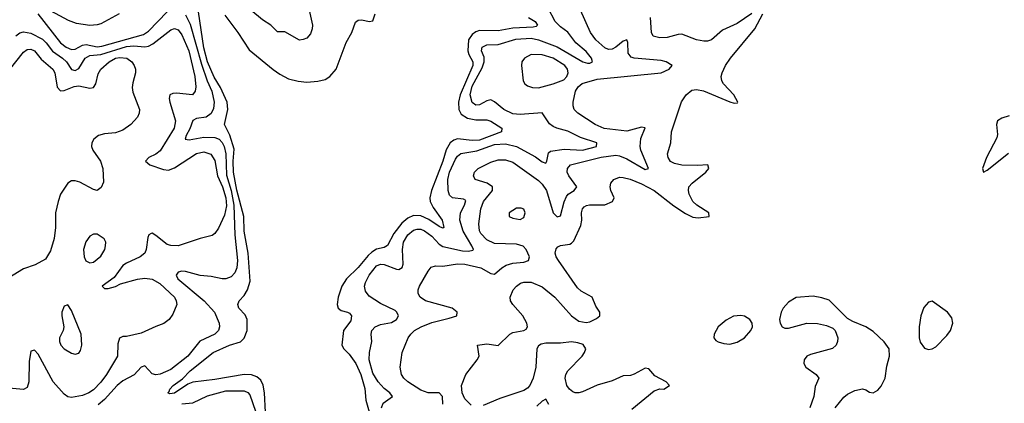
# Model space of a CAD drawing. Header units: inches. Extents: x 1603819 to 1745079, y 385938 to 533966.
# Tile 480 of 561: x 1633829 to 1639183, y 497174 to 499259. Entities that reach past the tile are written whole.
import ezdxf

# ---------------------------------------------------------------- set-up
doc = ezdxf.new("R2010")
doc.units = ezdxf.units.IN
doc.header["$MEASUREMENT"] = 0
doc.layers.add('B6439', color=7, linetype='Continuous')

msp = doc.modelspace()

# ---------------------------------------------------------------- linework, layer by layer
at = {"layer": 'B6439', "color": 5}
for points, elevation in [([(1633927, 499290), (1634050, 499133.2), (1634081.4, 499110), (1634110, 499096.8), (1634130, 499099.1), (1634170, 499120.1), (1634190, 499124.1), (1634250, 499112.2), (1634275.2, 499115.2), (1634501.3, 499178.7), (1634530, 499196.3), (1634630, 499302.4)], 340), ([(1634370, 499290.7), (1634270, 499236.8), (1634250, 499230.1), (1634210, 499226.8), (1634138.6, 499238.6), (1634093.9, 499253.9), (1633950, 499333.1)], 340), ([(1635164.8, 497124.8), (1635160.5, 497230), (1635153, 497273), (1635139.7, 497299.7), (1635118.3, 497318.3), (1635090, 497328), (1635050, 497329.6), (1634890, 497303), (1634770.7, 497289.3), (1634742.9, 497277.1), (1634670, 497228.9), (1634645.2, 497225.2), (1634635.1, 497230), (1634642.3, 497237.7), (1634644.8, 497250), (1634664.2, 497270), (1634714.1, 497305.9), (1634755.2, 497350), (1634881.6, 497450), (1634970, 497489.2), (1635030, 497508.8), (1635050, 497528.3), (1635066.5, 497570), (1635065.9, 497630), (1635054.5, 497654.5), (1635020.5, 497690), (1635015.4, 497710), (1635023.2, 497730), (1635050, 497759.4), (1635067.8, 497790), (1635083, 497837), (1635071.1, 497990), (1635049.9, 498110.1), (1635047, 498190), (1635010, 498333.2), (1634991.6, 498430), (1634989.4, 498490), (1634995.1, 498555.1), (1634972.1, 498632.1), (1634941.8, 498690), (1634960.9, 498770), (1634957.3, 498810), (1634919.9, 498890), (1634886.6, 498946.6), (1634849.4, 499030), (1634830, 499106.4), (1634801.6, 499301.6)], 320), ([(1635403.1, 499310), (1635420.5, 499230), (1635418.7, 499210), (1635410, 499182.8), (1635390, 499159.1), (1635370, 499150.5), (1635350, 499148.2), (1635270, 499193.4), (1635230, 499193), (1635195.3, 499230), (1635150, 499257.8), (1635086.4, 499310)], 340), ([(1635796.4, 497150), (1635805.6, 497174.4), (1635856.4, 497210), (1635841.3, 497230), (1635810, 497254.1), (1635777.4, 497290), (1635750, 497337.4), (1635729.5, 497410.5), (1635730.2, 497450), (1635743.8, 497510), (1635739.7, 497550), (1635744.1, 497570), (1635761.5, 497590), (1635790, 497601.9), (1635850, 497613), (1635877.6, 497630), (1635889.2, 497650), (1635879.7, 497670), (1635870, 497678.8), (1635790, 497716.1), (1635730, 497756.5), (1635710, 497782.6), (1635704.5, 497810), (1635708.9, 497830), (1635729.1, 497870), (1635770, 497921.8), (1635790, 497930.4), (1635810, 497928.9), (1635877.7, 497902.3), (1635890, 497901.6), (1635908.4, 497911.6), (1635913.4, 497930), (1635909.7, 498010), (1635916.8, 498050), (1635939.6, 498090), (1635970, 498114), (1635990, 498120.1), (1636010, 498119.5), (1636030, 498112), (1636070, 498081.8), (1636110, 498039.4), (1636130, 498026.4), (1636237.3, 498002.7), (1636270, 498000.9), (1636293.7, 498006.3), (1636296.2, 498010), (1636287.1, 498030), (1636239.7, 498110), (1636221.6, 498170), (1636226.2, 498210), (1636248.3, 498250), (1636255.3, 498275.3), (1636243.1, 498283.1), (1636182.3, 498290), (1636165.8, 498305.8), (1636158, 498330), (1636156.6, 498390), (1636165.9, 498430), (1636198.9, 498501.1), (1636210, 498517.7), (1636228.3, 498531.7), (1636314, 498546), (1636410, 498581.3), (1636470, 498584.7), (1636530, 498569.6), (1636633.5, 498513.5), (1636670, 498486), (1636690, 498479.7), (1636696, 498490), (1636705.3, 498534.7), (1636715.4, 498544.6), (1636790, 498554.5), (1636889.9, 498549.9), (1636965.5, 498570), (1636967.7, 498590), (1636879, 498619), (1636810, 498653.1), (1636750, 498668.5), (1636730, 498678.1), (1636710, 498693.1), (1636670, 498752), (1636550, 498743.4), (1636510, 498747.6), (1636461.5, 498770), (1636410, 498813.2), (1636390, 498822.9), (1636370, 498818.4), (1636330, 498795.3), (1636310, 498794.8), (1636288.6, 498808.6), (1636277.9, 498850), (1636290, 498897.7), (1636343.5, 498996.5), (1636355.2, 499030), (1636354.8, 499054.8), (1636340.9, 499090), (1636344.2, 499110), (1636370, 499122.4), (1636430, 499123.8), (1636527.1, 499152.9), (1636610, 499158.3), (1636650, 499149), (1636752.1, 499112.1), (1636891.1, 499030), (1636917.4, 499022.6), (1636930, 499022.8), (1636943.2, 499030), (1636937.8, 499050), (1636910, 499086.5), (1636853.6, 499133.6), (1636810, 499190.8), (1636770, 499220.1), (1636740.5, 499250), (1636702.2, 499322.2)], 340), ([(1636130.1, 497169.9), (1636128.4, 497210), (1636110, 497231.1), (1636050, 497230.1), (1636010, 497245.3), (1635939.7, 497290), (1635918.4, 497310), (1635905.8, 497330), (1635898.2, 497370), (1635909.3, 497450), (1635942.2, 497530), (1635955.2, 497550), (1635976.5, 497570), (1636011.5, 497590), (1636070, 497613.7), (1636164.3, 497635.7), (1636206, 497650), (1636208.4, 497670), (1636181.3, 497690), (1636036.4, 497730), (1636006.3, 497750), (1635995.6, 497770), (1635994.9, 497790), (1636002.4, 497810), (1636050, 497891.6), (1636067.1, 497912.9), (1636090, 497921.5), (1636130, 497919.6), (1636208.7, 497931.3), (1636250, 497930.3), (1636336.4, 497910), (1636390, 497879.6), (1636410, 497875.8), (1636450, 497910.4), (1636474.6, 497925.4), (1636510, 497936.3), (1636570, 497940.1), (1636595, 497950), (1636600.8, 497970), (1636582.3, 498010), (1636567.6, 498027.6), (1636530, 498038.7), (1636410, 498042.5), (1636370, 498061.5), (1636336.7, 498096.7), (1636330, 498110.6), (1636326.4, 498150), (1636336.4, 498230), (1636350.1, 498270), (1636400.5, 498330), (1636399.8, 498350), (1636370.1, 498370.1), (1636305.3, 498390), (1636296.9, 498410), (1636302.7, 498430), (1636322.3, 498450), (1636390, 498484.9), (1636430, 498497.3), (1636470, 498497.4), (1636510, 498484.4), (1636650, 498384.6), (1636670, 498364.9), (1636692.7, 498330), (1636729.9, 498209.9), (1636752.3, 498187.7), (1636770, 498192), (1636788.8, 498268.8), (1636802.1, 498297.9), (1636811, 498310), (1636844.7, 498330), (1636858.4, 498350), (1636814.5, 498410), (1636806, 498430), (1636807.7, 498450), (1636824.9, 498470), (1636991.4, 498511.4), (1637070, 498522.3), (1637090, 498519.2), (1637130, 498502.9), (1637230, 498444.9), (1637248.2, 498450), (1637205.8, 498550), (1637202.3, 498570), (1637207.3, 498612.7), (1637230, 498670.3), (1637210, 498674.5), (1637130, 498653.7), (1637006.9, 498666.9), (1636957.7, 498690), (1636863.7, 498750), (1636844, 498770), (1636838, 498790), (1636838.2, 498810), (1636851.5, 498870), (1636865.5, 498894.5), (1636888, 498912), (1636970, 498934.9), (1637316.3, 498970), (1637360.4, 498990), (1637377.3, 499010), (1637344.9, 499030), (1637316.6, 499036.6), (1637170, 499049.6), (1637154.5, 499054.5), (1637136.9, 499076.9), (1637135, 499135), (1637130, 499150.2), (1637110, 499142.9), (1637070.4, 499109.6), (1637050, 499098.3), (1637030, 499097.7), (1637010, 499106.7), (1636962.7, 499150), (1636932.4, 499190), (1636878.2, 499310)], 360), ([(1634730, 499284.6), (1634755, 499235), (1634816.7, 499016.7), (1634847.4, 498927.4), (1634872.8, 498870), (1634887, 498810), (1634883.3, 498776.7), (1634870, 498748.9), (1634843.5, 498730), (1634790, 498721.2), (1634770, 498711), (1634754.2, 498665.8), (1634734, 498630), (1634729.2, 498610), (1634750, 498605.1), (1634830, 498621), (1634890, 498619.2), (1634913, 498610), (1634930, 498591.4), (1634940.2, 498570), (1634950, 498529.4), (1634953.4, 498413.4), (1634978.5, 498330), (1634993.2, 498250), (1634999.3, 498090), (1635013.6, 497950), (1635009.9, 497910.1), (1634997.9, 497882.1), (1634978, 497862), (1634950, 497851), (1634930, 497850.1), (1634870, 497863.1), (1634810, 497868.5), (1634730, 497889.6), (1634710, 497891.8), (1634690, 497886.7), (1634679.5, 497870), (1634689.3, 497850), (1634832.8, 497730), (1634887.6, 497670), (1634912.9, 497610), (1634916.1, 497590), (1634909.7, 497570), (1634890, 497549.3), (1634807.6, 497512.4), (1634743.4, 497430), (1634650, 497357.5), (1634592.3, 497332.3), (1634568.8, 497328.8), (1634550, 497333.8), (1634510, 497376.9), (1634490, 497370.3), (1634450.8, 497329.2), (1634390, 497296.1), (1634358.6, 497270), (1634290, 497194.7), (1634254.7, 497165.3)], 340), ([(1634943.6, 499283.6), (1635014.9, 499190), (1635075.8, 499095.8), (1635207.6, 498987.6), (1635243.6, 498963.6), (1635290, 498937.7), (1635343.9, 498923.9), (1635390, 498919.5), (1635450, 498924.7), (1635490, 498934.3), (1635515.8, 498950), (1635550, 498990.2), (1635604.6, 499135.4), (1635634.6, 499190), (1635655.3, 499244.7), (1635670, 499256.5), (1635690, 499257.3), (1635730, 499248.8), (1635750, 499253.4), (1635761.2, 499290)], 320), ([(1636595.5, 499270), (1636632.2, 499250), (1636644.2, 499230), (1636637.5, 499222.5), (1636621.9, 499218.1), (1636510, 499213.5), (1636430, 499199), (1636330, 499199.4), (1636310, 499192.4), (1636290, 499178.2), (1636270, 499148.7), (1636265.4, 499090), (1636270.6, 499070), (1636292.7, 499030), (1636293, 499010), (1636224, 498850), (1636214.6, 498810), (1636216.5, 498770), (1636230, 498745), (1636263.9, 498723.9), (1636310, 498715.1), (1636370, 498714.1), (1636390, 498706.9), (1636450.2, 498670), (1636448.9, 498650), (1636330, 498604.5), (1636290, 498601.4), (1636210, 498611.3), (1636190, 498604.5), (1636170.3, 498589.7), (1636148.3, 498551.7), (1636129.8, 498490), (1636067.7, 498330), (1636058.4, 498290), (1636061.7, 498270), (1636077.3, 498237.3), (1636127, 498170), (1636136, 498130), (1636130, 498126), (1636110, 498134.4), (1636053.6, 498173.6), (1636010, 498193.5), (1635970, 498194.6), (1635939.2, 498180.8), (1635907.6, 498152.4), (1635863.9, 498096.1), (1635828.7, 498031.3), (1635810, 498019.9), (1635770, 498010.7), (1635744, 497996), (1635722.9, 497977.1), (1635670, 497912.7), (1635605.6, 497850), (1635581.3, 497810), (1635561.1, 497750), (1635555.2, 497710), (1635560.8, 497690), (1635577.4, 497677.4), (1635610.6, 497670), (1635623, 497663), (1635633, 497650), (1635630, 497621.6), (1635590.2, 497569.8), (1635580.2, 497490), (1635591, 497470), (1635620.6, 497440.6), (1635656.7, 497390), (1635683.9, 497330), (1635705.5, 497254.5), (1635710.4, 497190), (1635740.4, 497090)], 320), ([(1636283.1, 497163.1), (1636250, 497198.3), (1636234.8, 497230), (1636231.7, 497270), (1636254.1, 497330), (1636316.5, 497410), (1636327, 497430), (1636318, 497490), (1636370, 497496.3), (1636430, 497488), (1636494, 497550), (1636510, 497558.7), (1636570.3, 497569.7), (1636582.8, 497577.2), (1636590, 497589), (1636587.4, 497610), (1636564.9, 497650), (1636510.3, 497710), (1636497.4, 497730), (1636495.6, 497750), (1636512.7, 497790), (1636530, 497811.1), (1636552.6, 497827.4), (1636570, 497833), (1636610, 497831.8), (1636670, 497807.5), (1636739.8, 497750), (1636830, 497649.7), (1636870, 497620.5), (1636910, 497613), (1636930, 497616.9), (1636965.9, 497634.1), (1636983, 497650), (1636983, 497670), (1636961.6, 497701.6), (1636941.6, 497750), (1636882.8, 497782.8), (1636861.9, 497801.9), (1636758.2, 497950), (1636746.4, 497970), (1636741.6, 497990), (1636747, 498013), (1636755.8, 498024.2), (1636770, 498032), (1636820.4, 498039.6), (1636830, 498043.5), (1636842.4, 498057.6), (1636880.6, 498139.4), (1636885.7, 498170), (1636883.7, 498210), (1636888.7, 498230), (1636899.1, 498240.9), (1636910.7, 498249.3), (1636927.7, 498252.3), (1637010, 498251.9), (1637052.1, 498270), (1637061.2, 498290), (1637042.7, 498330), (1637038.9, 498350), (1637044.2, 498370), (1637059.3, 498390), (1637090, 498402.3), (1637110, 498401.8), (1637148.1, 498391.9), (1637210, 498367.5), (1637279.9, 498330), (1637386.7, 498246.7), (1637450, 498205.3), (1637490, 498185), (1637517.8, 498182.2), (1637578.8, 498190), (1637577, 498210), (1637511.3, 498250), (1637490.2, 498270), (1637470.2, 498310), (1637465.4, 498330), (1637468.4, 498350), (1637484.9, 498370), (1637559.6, 498430), (1637576, 498450), (1637570.8, 498470), (1637514, 498466), (1637428.8, 498468.8), (1637390, 498476.5), (1637368.1, 498488.1), (1637354.9, 498510), (1637352.3, 498530), (1637369.2, 498590), (1637373.8, 498650), (1637427.8, 498812.2), (1637452.9, 498850), (1637484.8, 498875.2), (1637510, 498879.8), (1637547.1, 498872.9), (1637690, 498812.3), (1637713.9, 498806.1), (1637732.7, 498807.3), (1637734.3, 498810), (1637711.4, 498850), (1637655.5, 498910), (1637646.2, 498926.2), (1637643.4, 498950), (1637648.4, 498970), (1637667.3, 499010), (1637693.8, 499050), (1637827, 499210), (1637870.7, 499290)], 380), ([(1637810, 499292.9), (1637730, 499237.5), (1637650, 499201.5), (1637590, 499150.2), (1637570, 499142.7), (1637550, 499141.4), (1637509.5, 499149.5), (1637430, 499179.6), (1637410, 499179), (1637350, 499161.8), (1637310, 499160.2), (1637274.4, 499170), (1637264.1, 499190), (1637259.7, 499270)], 380), ([(1633808.4, 499171.6), (1633830, 499188.2), (1633850, 499193.7), (1633890, 499186.2), (1633952.3, 499152.3), (1633972.9, 499132.9), (1634007.6, 499087.6), (1634062.1, 499050), (1634082.9, 499030), (1634110, 498987.9), (1634130, 498983.2), (1634150, 498994.4), (1634185.7, 499050), (1634210, 499063.8), (1634270, 499070.4), (1634410, 499113.6), (1634450, 499117.5), (1634510, 499112.2), (1634530, 499115.7), (1634552.3, 499127.7), (1634650, 499204.5), (1634670, 499210.5), (1634690, 499204.2), (1634710, 499176.5), (1634748.9, 499090), (1634781.2, 498950), (1634786.3, 498893.7), (1634783.5, 498870), (1634768.7, 498851.3), (1634680.8, 498859.2), (1634662.1, 498857.9), (1634644.8, 498850), (1634641.4, 498830), (1634645.6, 498810), (1634676.9, 498710), (1634668.7, 498670), (1634593.6, 498546.4), (1634570, 498527.2), (1634531.3, 498510), (1634513.3, 498490), (1634536.9, 498470), (1634610, 498443.9), (1634638.1, 498441.9), (1634670, 498453.1), (1634790, 498532), (1634830, 498541.3), (1634868.1, 498528.1), (1634890, 498494.3), (1634904.3, 498410), (1634931.2, 498350), (1634949.9, 498290), (1634953.5, 498246.5), (1634943.3, 498196.7), (1634910, 498126.4), (1634890, 498097.1), (1634874.6, 498085.4), (1634810, 498070.3), (1634690.6, 498029.4), (1634650, 498031.1), (1634630, 498037.8), (1634570, 498085.5), (1634550, 498098), (1634543.3, 498096.7), (1634531.1, 498088.9), (1634525.5, 498074.5), (1634517.4, 498010), (1634508.7, 497990), (1634484.4, 497970), (1634410, 497935.9), (1634390, 497922.2), (1634342.8, 497857.2), (1634277.2, 497810), (1634290, 497797.2), (1634310, 497798), (1634350, 497809), (1634376.1, 497823.9), (1634470, 497849.4), (1634510, 497853.7), (1634550, 497848.1), (1634590, 497824.9), (1634670.7, 497750), (1634680.3, 497730), (1634683.1, 497710), (1634661.5, 497658.5), (1634642, 497630), (1634612.8, 497607.2), (1634568.3, 497591.7), (1634490, 497554.4), (1634410, 497537.3), (1634390, 497537.3), (1634372.4, 497527.6), (1634362.6, 497497.4), (1634359.9, 497430), (1634300.7, 497330), (1634270, 497288.2), (1634230, 497247.3), (1634205.1, 497230), (1634170, 497216.6), (1634110, 497205.8), (1634090, 497208.2), (1634070, 497222.7), (1634010, 497290.2), (1633930, 497440.3), (1633910, 497463.1), (1633890, 497457.6), (1633879.8, 497400.2), (1633879, 497290), (1633870, 497258.9), (1633850, 497249.4), (1633770, 497255.2)], 360), ([(1633774.1, 498985.9), (1633850, 499082), (1633870, 499096.2), (1633890, 499099.4), (1633910, 499088.9), (1633945.1, 499045.1), (1634009, 498990), (1634020.2, 498970), (1634032.7, 498892.7), (1634050, 498872.5), (1634070, 498873.3), (1634125.1, 498894.9), (1634150, 498898.7), (1634210, 498887.3), (1634230, 498890.7), (1634242.5, 498910), (1634255.1, 498964.9), (1634269.2, 498990), (1634314.5, 499030), (1634350, 499049.1), (1634373.4, 499053.4), (1634411.1, 499050), (1634439.3, 499030), (1634450.8, 499010), (1634458.2, 498990), (1634459.3, 498970), (1634443.8, 498916.2), (1634440.9, 498890), (1634444.9, 498864.9), (1634480.4, 498770), (1634478.3, 498750), (1634469.7, 498730), (1634432.6, 498690), (1634390, 498658.8), (1634350, 498644.3), (1634290, 498638.2), (1634257, 498630), (1634231.1, 498610), (1634221, 498590), (1634219.2, 498570), (1634226, 498550), (1634268.6, 498490), (1634281, 498450), (1634283.7, 498376.3), (1634272.5, 498347.5), (1634250, 498331), (1634230, 498336), (1634155.3, 498375.3), (1634130, 498383.8), (1634110, 498383.8), (1634090, 498370.4), (1634051.1, 498310), (1634037.3, 498270), (1634023.9, 498210), (1634023.5, 498130), (1634016.8, 498070), (1633996.6, 498003.4), (1633970, 497958), (1633913.1, 497926.9), (1633850, 497904.6), (1633770, 497855.4)], 380), ([(1639210, 498735.9), (1639170, 498724.1), (1639146.2, 498710), (1639139.8, 498690), (1639146, 498634), (1639142.6, 498617.4), (1639086, 498510), (1639064.8, 498450), (1639069.8, 498429.8), (1639090, 498440.4), (1639206, 498534)], 380), ([(1638262.9, 497150), (1638310, 497207.7), (1638330, 497223), (1638370, 497243), (1638412.4, 497252.4), (1638430, 497247.3), (1638450, 497234), (1638470, 497230.6), (1638495.2, 497244.8), (1638513.9, 497266.1), (1638535.3, 497310), (1638544.2, 497375.8), (1638558.9, 497430), (1638556.9, 497470), (1638530, 497508), (1638470, 497563.6), (1638429.3, 497590), (1638358.8, 497618.8), (1638330, 497635.6), (1638230, 497734.5), (1638190, 497747.6), (1638144.2, 497755.8), (1638051.5, 497748.5), (1638010, 497724.2), (1637981.1, 497690), (1637970.3, 497670), (1637961.1, 497630), (1637964.2, 497610), (1637975.5, 497590), (1637990, 497582.3), (1638010, 497581.5), (1638110, 497609.1), (1638167.9, 497607.9), (1638216.5, 497596.5), (1638250, 497583), (1638263, 497570), (1638277.1, 497530), (1638276.4, 497510), (1638268.4, 497490), (1638248.1, 497471.9), (1638130, 497439.8), (1638109.1, 497430), (1638094.4, 497410), (1638093.2, 497390), (1638103.9, 497370), (1638160.4, 497330), (1638174.4, 497310), (1638154.1, 497265.9), (1638148.2, 497210), (1638126, 497150)], 420), ([(1637158.5, 497141.5), (1637278.9, 497241.1), (1637310, 497252.8), (1637331, 497250), (1637363, 497270), (1637343.8, 497290), (1637282.7, 497322.7), (1637250, 497361.3), (1637230, 497364.2), (1637170, 497331.8), (1637150, 497325.3), (1637110, 497323.7), (1637050, 497296.5), (1636970, 497272.6), (1636890, 497236.3), (1636870, 497230.2), (1636850, 497231.1), (1636836.8, 497236.8), (1636819.1, 497250), (1636804.6, 497270), (1636794.7, 497310), (1636798.6, 497330), (1636810.2, 497350), (1636887.1, 497430), (1636900.8, 497450), (1636907.2, 497470), (1636893.2, 497493.2), (1636863.2, 497503.2), (1636830, 497507.1), (1636770, 497500.8), (1636690, 497500.9), (1636664.5, 497495.5), (1636650, 497486), (1636640.4, 497470), (1636636.4, 497370), (1636621.4, 497310), (1636602.7, 497270), (1636590, 497255.2), (1636570, 497243), (1636439.8, 497200.2), (1636350, 497162.6)], 380), ([(1634710, 497170.4), (1634770, 497176.4), (1634850, 497213.9), (1634950, 497241.3), (1635050, 497241.3), (1635070, 497232), (1635079.5, 497219.5), (1635111.2, 497131.2)], 340), ([(1636706.6, 497166.6), (1636690, 497197), (1636670, 497186), (1636641.7, 497158.3)], 360)]:
    msp.add_lwpolyline(points, dxfattribs=dict(at, elevation=elevation))
for points, elevation in [([(1636610.9, 499069.1), (1636573.7, 499050), (1636559.6, 499030), (1636556.9, 499010), (1636566.5, 498926.5), (1636575.8, 498910), (1636590, 498898.9), (1636618, 498890), (1636650, 498889.4), (1636730.4, 498909.6), (1636787.4, 498932.6), (1636804, 498950), (1636810.7, 498969.3), (1636807.9, 498990), (1636793.3, 499010), (1636730, 499050.4), (1636670, 499068)], 360), ([(1636555.1, 498235.1), (1636530, 498233.6), (1636490.8, 498210), (1636491, 498190), (1636510, 498180.5), (1636550, 498173.4), (1636570, 498184), (1636578.4, 498210), (1636570, 498229)], 380), ([(1634250, 498093.6), (1634230, 498093.3), (1634210, 498083), (1634188.4, 498051.6), (1634176.6, 498010), (1634178.9, 497970), (1634188.5, 497948.5), (1634210, 497937.2), (1634230, 497941.5), (1634270, 497972.7), (1634291.6, 498010), (1634296.1, 498030), (1634296.4, 498050), (1634288.6, 498068.6)], 380), ([(1634090, 497709.2), (1634070, 497701.2), (1634058.4, 497670), (1634057.6, 497650), (1634068.5, 497590), (1634065.5, 497570), (1634045.3, 497530), (1634045.3, 497510), (1634053.4, 497490), (1634070.7, 497470), (1634110, 497447), (1634130, 497440.4), (1634150, 497445.5), (1634159.7, 497460.3), (1634167.3, 497490), (1634163.7, 497550), (1634110, 497679)], 380), ([(1638790, 497729.3), (1638770, 497723.7), (1638746, 497694), (1638730, 497649), (1638720.8, 497590), (1638720.9, 497530), (1638726.2, 497506.2), (1638750, 497472.7), (1638770, 497466.4), (1638790, 497470.5), (1638810, 497481.6), (1638870, 497542), (1638891.1, 497570), (1638903.5, 497610), (1638897.8, 497637.8), (1638874, 497670)], 420), ([(1637750, 497651), (1637710, 497646.6), (1637670, 497625.4), (1637627.9, 497590), (1637604.9, 497550), (1637603.7, 497530), (1637614.7, 497514.7), (1637627.1, 497507.1), (1637658.2, 497498.2), (1637690, 497495.4), (1637730, 497506), (1637771, 497530), (1637804.4, 497570), (1637813.5, 497590), (1637812.8, 497610), (1637799.6, 497630), (1637770, 497646.6)], 420)]:
    msp.add_lwpolyline(points, close=True, dxfattribs=dict(at, elevation=elevation))

doc.saveas('drawing.dxf')
